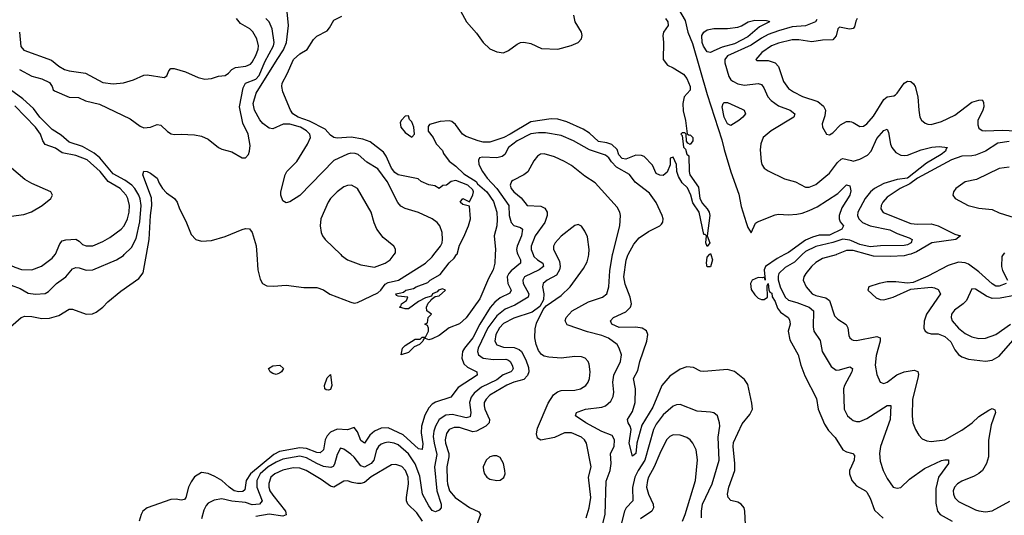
# Model space of a CAD drawing. Header units: inches. Extents: x 1843162 to 1959474, y 907081 to 1016326.
# Tile 456 of 656: x 1885099 to 1890901, y 988465 to 991383. Entities that reach past the tile are written whole.
import ezdxf

# ---------------------------------------------------------------- set-up
doc = ezdxf.new("R2010")
doc.units = ezdxf.units.IN
doc.header["$MEASUREMENT"] = 0
for name, color, linetype in [('B8988', 7, 'Continuous'), ('B8989', 7, 'Continuous'), ('B8998', 7, 'Continuous'), ('B8999', 7, 'Continuous')]:
    doc.layers.add(name, color=color, linetype=linetype)

msp = doc.modelspace()

# ---------------------------------------------------------------- linework, layer by layer
at = {"layer": 'B8988', "color": 5}
for points, elevation in [([(1884998, 990000), (1885013.2, 989970), (1885050, 989936.6), (1885070, 989925.5), (1885110, 989913.4), (1885170, 989910.8), (1885228.4, 989931.6), (1885290, 989978.5), (1885308, 990000)], 480), ([(1885045.5, 989574.5), (1885108, 989630), (1885130, 989637.8), (1885170, 989636.8), (1885230, 989624.3), (1885274, 989626), (1885330, 989641), (1885390, 989679.7), (1885410, 989678.8), (1885490, 989650.2), (1885528.5, 989651.5), (1885550, 989661.1), (1885589.7, 989690), (1885618.3, 989721.7), (1885694.5, 989785.5), (1885800.7, 989859.3), (1885827.2, 989892.8), (1885846.6, 990000)], 440), ([(1885050, 989820.4), (1885101.6, 989801.6), (1885150, 989773.5), (1885192.8, 989767.2), (1885248.9, 989771.1), (1885270, 989782.3), (1885316.5, 989830), (1885370.4, 989869.6), (1885410, 989917.3), (1885430, 989925.2), (1885450, 989923.2), (1885490, 989909.2), (1885530, 989911), (1885670, 989969.1), (1885710, 989994.7), (1885715.5, 990000)], 460), ([(1888035.3, 990000), (1888051, 989970), (1888050.1, 989950), (1887994.3, 989905.7), (1887980.5, 989890), (1887972.2, 989870), (1887975.4, 989830), (1887994.2, 989790), (1887987.7, 989772.3), (1887930, 989746.4), (1887899.3, 989720.7), (1887871.3, 989688.7), (1887809.5, 989590.5), (1887768.4, 989510), (1887719.5, 989450), (1887708.9, 989430), (1887705.2, 989390), (1887717.1, 989357.1), (1887736.8, 989336.8), (1887791.8, 989310), (1887794.4, 989290), (1887682.6, 989217.4), (1887639.7, 989160.3), (1887550, 989131.6), (1887530, 989119.2), (1887510, 989097.3), (1887485.7, 989054.3), (1887466.2, 988990), (1887464.5, 988950), (1887474.5, 988885.5), (1887470, 988853.3), (1887450, 988856.8), (1887358.2, 988938.2), (1887270, 988979.7), (1887230, 988977.9), (1887190, 988961), (1887162.1, 988938), (1887130, 988890.8), (1887110, 988905.6), (1887090, 988957.6), (1887070, 988981.6), (1887030, 988967.8), (1886970, 988972.6), (1886930, 988954.8), (1886910, 988932.7), (1886900.1, 988910), (1886890.1, 988849.9), (1886870, 988832.8), (1886850, 988835.7), (1886790, 988859), (1886750, 988862.7), (1886630, 988840.2), (1886597, 988823), (1886458.8, 988710), (1886434.2, 988670), (1886425.3, 988614.7), (1886413.9, 988606.1), (1886390, 988603.5), (1886362.4, 988610), (1886333.4, 988630), (1886290.5, 988670.5), (1886250, 988693.8), (1886210, 988712.2), (1886170, 988716.8), (1886130, 988691.8), (1886110, 988662.8), (1886093.4, 988630), (1886077.5, 988570), (1886070, 988558.2), (1886050, 988555.2), (1886020.4, 988560.4), (1885990, 988559.2), (1885850.1, 988509.9), (1885825.5, 988490), (1885814.6, 988470), (1885803.2, 988430)], 440), ([(1888124.6, 990000), (1888128.7, 989990), (1888150, 989969.1), (1888182.6, 989950), (1888185.8, 989930), (1888160.1, 989910), (1888073.9, 989870), (1888063.4, 989850), (1888066, 989830), (1888099.3, 989770), (1888095.3, 989750), (1888017.2, 989702.8), (1887960.1, 989679.9), (1887910, 989640.6), (1887858.4, 989570), (1887801.3, 989450), (1887796.6, 989430), (1887802.4, 989410), (1887830.1, 989390.1), (1887890, 989382), (1887963.9, 989383.9), (1887978.9, 989378.9), (1887990, 989370.1), (1888000.7, 989350), (1888007.8, 989330), (1888001.3, 989318.7), (1887992.2, 989310), (1887947.9, 989292.1), (1887910, 989263.3), (1887820.8, 989219.2), (1887776.5, 989183.5), (1887759.5, 989160.5), (1887748.9, 989130), (1887757.8, 989070), (1887754.3, 989045.7), (1887730, 989040.1), (1887650, 989059.2), (1887610, 989055.6), (1887571.3, 989028.7), (1887548.3, 988990), (1887538.5, 988961.5), (1887535.7, 988930), (1887540.7, 988890), (1887557.5, 988822.5), (1887542.8, 988750), (1887556.3, 988610), (1887582.6, 988530), (1887581.8, 988510), (1887570, 988495.1), (1887550, 988486), (1887530, 988493.5), (1887510, 988521.8), (1887473.2, 988590), (1887456, 988696), (1887430, 988768), (1887390, 988826.6), (1887330, 988879.2), (1887306, 988890), (1887270, 988895), (1887250, 988892.4), (1887230, 988883.2), (1887213.9, 988870), (1887201.2, 988850), (1887185.4, 988790), (1887170, 988769.9), (1887130, 988748.6), (1887110, 988756.3), (1887070, 988807), (1887050, 988824.8), (1887010, 988854.6), (1886990, 988860.4), (1886970, 988823.6), (1886954.6, 988765.4), (1886946.5, 988753.5), (1886933.2, 988746.8), (1886890, 988752.1), (1886850, 988769.6), (1886790, 988804.3), (1886750, 988813.2), (1886650, 988796.5), (1886610, 988778.8), (1886562.7, 988750), (1886516.4, 988710), (1886495.8, 988670), (1886497.1, 988630), (1886527.2, 988550), (1886512, 988530), (1886470, 988526.8), (1886430, 988540.1), (1886350, 988549.1), (1886290, 988561.8), (1886245.3, 988554.7), (1886210, 988536.1), (1886198, 988522), (1886185, 988495), (1886170, 988443.5)], 460), ([(1886496.3, 990000), (1886502.4, 989910), (1886515.8, 989855.8), (1886530.2, 989830.2), (1886556.3, 989816.3), (1886593.9, 989813.9), (1886670, 989820.2), (1886773.1, 989806.9), (1886850, 989807), (1886890, 989793.1), (1886927.5, 989767.5), (1887050, 989721.1), (1887070, 989714.6), (1887090, 989718.8), (1887210, 989775.6), (1887226.7, 989790), (1887253.5, 989826.5), (1887270, 989835.3), (1887330.5, 989850), (1887489.8, 989950), (1887530, 989986.7), (1887540.3, 990000)], 440), ([(1886991.8, 990000), (1886995.9, 989995.9), (1887030.2, 989970.2), (1887110, 989940.2), (1887190, 989926.4), (1887253.6, 989950), (1887282, 989970), (1887304.9, 990000)], 460), ([(1887900.6, 990000), (1887898.3, 989950), (1887888.8, 989910), (1887861.2, 989858.8), (1887810, 989739.5), (1887730, 989627.3), (1887690, 989593.2), (1887630, 989569.3), (1887570, 989524), (1887530, 989504), (1887510, 989498), (1887490, 989506), (1887478, 989502), (1887474, 989490), (1887454, 989470), (1887422.8, 989457.2), (1887390, 989424), (1887346, 989410), (1887355.3, 989450), (1887370, 989464.7), (1887430, 989502), (1887458, 989502), (1887470, 989514), (1887490, 989514), (1887508, 989550), (1887507.3, 989567.3), (1887502, 989582), (1887486, 989590), (1887502, 989598), (1887506, 989630), (1887526, 989650), (1887498, 989670), (1887495.3, 989690), (1887506, 989714), (1887522, 989730), (1887523.1, 989736.9), (1887547.3, 989752.7), (1887570, 989758), (1887608, 989790), (1887590, 989799), (1887566, 989790), (1887559.1, 989780.9), (1887532, 989770), (1887524.7, 989755.3), (1887490, 989745.2), (1887450, 989724.5), (1887390, 989680.9), (1887370, 989681.2), (1887338, 989690), (1887344.7, 989695.3), (1887349.5, 989710.5), (1887379, 989730), (1887386, 989750), (1887330, 989755.3), (1887320.2, 989760.2), (1887315.3, 989770), (1887345.4, 989774.6), (1887360.9, 989779.1), (1887375.3, 989790), (1887420.2, 989799.8), (1887435.3, 989810), (1887503.1, 989836.9), (1887517.6, 989850), (1887576.5, 989883.5), (1887630, 989952.4), (1887660.1, 989979.9), (1887673.8, 990000)], 420), ([(1888260.3, 990000), (1888280.1, 989960.1), (1888283.6, 989930), (1888280.4, 989910), (1888261.3, 989878.7), (1888207.1, 989850), (1888184.3, 989830), (1888179, 989810), (1888186.7, 989770), (1888186.5, 989733.5), (1888164.9, 989695.1), (1888118.7, 989661.3), (1888010, 989626.7), (1887950, 989594.2), (1887925.5, 989570), (1887905.5, 989530), (1887898.8, 989490), (1887910, 989468.2), (1887950, 989455.5), (1888012.7, 989452.7), (1888041.8, 989441.8), (1888055, 989430), (1888080.6, 989380.6), (1888096.5, 989336.5), (1888098.3, 989310), (1888091.8, 989288.2), (1888070, 989265.8), (1888010, 989249.9), (1887970, 989230.7), (1887870, 989172.5), (1887846.9, 989150), (1887836.8, 989130), (1887835, 989110), (1887839.9, 989090), (1887868.2, 989030), (1887865.5, 989010), (1887845.3, 988990), (1887790, 988960.1), (1887770, 988957.7), (1887690, 988981.8), (1887658.7, 988981.3), (1887630.5, 988969.5), (1887613.1, 988946.9), (1887605.5, 988910), (1887607.9, 988890), (1887627.7, 988830), (1887628.3, 988810), (1887615.7, 988750), (1887618.2, 988670), (1887619.4, 988650), (1887631.1, 988610), (1887664.7, 988570), (1887750, 988510.5), (1887805.4, 988485.5), (1887814.7, 988470), (1887790, 988404.5)], 480), ([(1888436.5, 988450), (1888455, 988510), (1888463.6, 988570), (1888450.4, 988690), (1888466, 988750), (1888438.3, 988890), (1888427.1, 988910), (1888410, 988925), (1888350, 988949.9), (1888310, 988951), (1888250, 988923), (1888170, 988908.5), (1888150, 988918.9), (1888144.4, 988944.4), (1888150, 988978), (1888213.6, 989126.4), (1888244.8, 989175.2), (1888267.4, 989192.6), (1888290, 989200.9), (1888370, 989201.4), (1888402.9, 989210), (1888434, 989230), (1888449.7, 989250), (1888457.3, 989270), (1888461.1, 989310), (1888454.3, 989354.3), (1888449.5, 989370), (1888431.2, 989391.2), (1888410, 989398.7), (1888370, 989400.9), (1888290, 989389.8), (1888216.2, 989396.2), (1888190, 989403.1), (1888173, 989413), (1888155.8, 989435.8), (1888141.8, 989470), (1888135.2, 989510), (1888136.5, 989563.5), (1888143.8, 989596.2), (1888182.7, 989677.3), (1888201.7, 989698.3), (1888290, 989760.2), (1888343.1, 989810), (1888422.1, 989917.9), (1888442.9, 989957.1), (1888451.3, 989990), (1888452.2, 990000)], 480), ([(1888532.6, 988410), (1888549.4, 988470), (1888553.9, 988666.1), (1888579.2, 988730), (1888584.9, 988770), (1888581.1, 988830), (1888602.4, 988870), (1888604.4, 988910), (1888590, 988934.5), (1888530, 988959), (1888434, 989010), (1888374, 989050), (1888379.7, 989070), (1888390, 989075.2), (1888432.7, 989090), (1888530, 989102.4), (1888550, 989110.2), (1888582.2, 989137.8), (1888595.8, 989164.1), (1888600.2, 989190), (1888594.7, 989250), (1888599.6, 989290), (1888639.5, 989370), (1888644.6, 989410), (1888631.8, 989450), (1888618.8, 989470), (1888568.5, 989508.6), (1888530, 989524), (1888444.9, 989544.9), (1888325.9, 989585.9), (1888312.6, 989610), (1888318.2, 989630), (1888353.8, 989670), (1888450, 989722.1), (1888533, 989750), (1888558.2, 989770), (1888569.8, 989810), (1888575.6, 989904.4), (1888592.5, 990000)], 460), ([(1889375.4, 988410), (1889372.7, 988490), (1889367.8, 988510), (1889350, 988530.7), (1889330, 988542.7), (1889290, 988553.3), (1889273.3, 988570), (1889269, 988589), (1889278, 988630), (1889312.8, 988730), (1889313.8, 988770), (1889303.1, 988870), (1889305.4, 988894.6), (1889355.4, 989004.6), (1889401.7, 989058.3), (1889416, 989090), (1889413.5, 989126.5), (1889390, 989234.5), (1889370, 989264.7), (1889310, 989311.3), (1889270, 989323.5), (1889130, 989311.9), (1889110, 989314.2), (1889070, 989334.8), (1889030, 989339.8), (1888990, 989326), (1888930, 989283.7), (1888882.8, 989230), (1888830, 989101.8), (1888764.4, 988995.6), (1888735, 988890), (1888730.1, 988830), (1888710, 988813.6), (1888689.4, 988890), (1888702.5, 988970), (1888696.8, 988990), (1888684.2, 989010), (1888681, 989030), (1888710, 989076), (1888724.9, 989130), (1888727.9, 989210), (1888715.9, 989270), (1888741.9, 989318.1), (1888753.7, 989370), (1888794.2, 989490), (1888799.6, 989530), (1888791.5, 989551.5), (1888767.5, 989567.5), (1888730, 989573.2), (1888631.5, 989571.5), (1888588.2, 989590), (1888579.7, 989610), (1888598, 989630), (1888670, 989662.8), (1888698.5, 989690), (1888703.1, 989710), (1888696.2, 989750), (1888667.2, 989827.2), (1888659.7, 989870), (1888673, 989967), (1888682.9, 989997.1), (1888684.5, 990000)], 440), ([(1889171.9, 990000), (1889181.3, 989970), (1889170, 989929), (1889150, 989929.2), (1889146.9, 989950), (1889150, 989984.7), (1889164.4, 990000)], 420), ([(1889604.8, 990000), (1889562.2, 989977.8), (1889493.1, 989930), (1889484.9, 989910), (1889491.1, 989848.9), (1889488, 989868), (1889476, 989864), (1889450, 989866.3), (1889415.8, 989850), (1889404.7, 989830), (1889410, 989794.8), (1889430, 989763.7), (1889450, 989744.4), (1889470, 989735.3), (1889484.8, 989735.2), (1889506, 989750), (1889502.7, 989817.3), (1889510, 989830.8), (1889513.8, 989793.8), (1889519.6, 989779.6), (1889530, 989774), (1889532.6, 989752.6), (1889550, 989724), (1889564, 989684), (1889581.2, 989661.2), (1889626.7, 989630), (1889635.8, 989615.8), (1889638, 989590), (1889627.6, 989550), (1889637.5, 989497.5), (1889686.4, 989410), (1889701.2, 989350), (1889725.8, 989285.8), (1889793.3, 989153.3), (1889803.5, 989090), (1889841.1, 989001.1), (1889864.9, 988964.9), (1889904.2, 988924.2), (1889949.2, 988850), (1889970, 988838.2), (1890000, 988830.9)], 440), ([(1889710.3, 990000), (1889663.5, 989956.5), (1889610, 989924), (1889572.7, 989890), (1889567.5, 989872.5), (1889568.4, 989851.6), (1889580.2, 989810), (1889608.9, 989748.9), (1889630, 989732.4), (1889678.5, 989718.5), (1889750.2, 989690), (1889775.4, 989670), (1889774.4, 989574.4), (1889778.6, 989550), (1889815, 989495), (1889828.4, 989430), (1889881.2, 989341.2), (1889910, 989319.2), (1889930, 989320.9), (1889990, 989338.9), (1890000, 989333.7)], 460), ([(1889911.3, 990000), (1889910, 989999.5), (1889830, 989976.6), (1889790, 989954), (1889763.7, 989930), (1889730.9, 989890), (1889718.6, 989870), (1889715, 989850), (1889734, 989810), (1889768.8, 989770), (1889790, 989759.2), (1889850, 989746.5), (1889870.5, 989730.5), (1889900.5, 989640.5), (1889919.2, 989619.2), (1889968.9, 989588.9), (1889978.6, 989570), (1889984.2, 989524.1), (1889990.1, 989510.1), (1890000, 989501.7)], 480), ([(1890000, 989306), (1889958.9, 989230), (1889953.7, 989210), (1889958, 989090), (1889976.5, 989050), (1890000, 989031.6)], 460), ([(1889116.7, 988450), (1889116, 988490), (1889123.1, 988530), (1889179.7, 988650), (1889219.9, 988790), (1889214.9, 988925.1), (1889223.7, 988990), (1889222.2, 989010), (1889210.6, 989050.6), (1889190, 989068), (1889170, 989073.5), (1889090, 989078.9), (1888990, 989118), (1888970, 989116), (1888950, 989107.6), (1888890, 989057.7), (1888850, 989002), (1888833, 988970), (1888782.6, 988790), (1888742.9, 988730), (1888723.2, 988690), (1888709.3, 988629.3), (1888711.5, 988550), (1888673.1, 988510), (1888662.9, 988490), (1888636.3, 988390)], 460), ([(1889003.7, 988430), (1889020.4, 988470), (1889081.9, 988670), (1889092.2, 988792.2), (1889085.3, 988850), (1889066, 988890), (1889050, 988909.8), (1889030, 988923.5), (1888990, 988936.5), (1888950, 988938.9), (1888930, 988929.8), (1888910.7, 988909.3), (1888870, 988828.6), (1888838.4, 988750), (1888804.9, 988690), (1888797.4, 988670), (1888793.1, 988630), (1888803.8, 988590), (1888832.5, 988530), (1888834.1, 988510), (1888824.6, 988490), (1888756.3, 988443.7)], 480), ([(1887471.7, 988430), (1887439.8, 988479.8), (1887385.8, 988530), (1887378, 988550), (1887377.8, 988570), (1887391.1, 988650), (1887388.1, 988690), (1887372.5, 988730), (1887350, 988752.3), (1887315.8, 988764.2), (1887290, 988762.7), (1887170, 988692.5), (1887130, 988658.3), (1887110, 988652.2), (1887090, 988652.8), (1887057.9, 988657.9), (1887030, 988668.2), (1887010, 988667), (1886950, 988631.3), (1886930, 988636.1), (1886876, 988676), (1886786.6, 988730), (1886750, 988742.8), (1886710, 988743.8), (1886650, 988731), (1886603, 988710), (1886579.8, 988690), (1886566.7, 988653.3), (1886567.5, 988630), (1886573.8, 988610), (1886590, 988583.4), (1886665.9, 988490), (1886670, 988467.3), (1886650, 988460.8), (1886570, 988471.7), (1886490, 988457.8)], 480), ([(1890000, 988754.2), (1889989.1, 988730), (1889988, 988710), (1890000, 988676.4)], 440)]:
    msp.add_lwpolyline(points, dxfattribs=dict(at, elevation=elevation))
for points, elevation in [([(1886610, 989294), (1886590, 989300.7), (1886576, 989310), (1886566, 989330), (1886590, 989345.5), (1886631.3, 989350), (1886654, 989330), (1886642, 989310), (1886630, 989301.6)], 420), ([(1886918, 989202), (1886904.7, 989204.7), (1886898, 989210), (1886895.3, 989230), (1886910, 989274), (1886930, 989294), (1886938.8, 989230), (1886930, 989206)], 420), ([(1887910, 988815.8), (1887890, 988815.5), (1887870, 988808.6), (1887848.1, 988790), (1887830.2, 988750), (1887832, 988730), (1887838.4, 988710), (1887851.6, 988690), (1887870, 988677.5), (1887910, 988669.4), (1887930, 988672.6), (1887951.4, 988688.6), (1887958.9, 988710), (1887958.7, 988730), (1887949.8, 988770), (1887930, 988805.4)], 520)]:
    msp.add_lwpolyline(points, close=True, dxfattribs=dict(at, elevation=elevation))
at = {"layer": 'B8989', "color": 5}
for points, elevation in [([(1887540.3, 990000), (1887578.9, 990050), (1887588, 990070), (1887590.6, 990090), (1887588.3, 990130), (1887573.8, 990170), (1887558.2, 990190), (1887530, 990210.7), (1887450, 990248.1), (1887370, 990271.6), (1887345.2, 990285.2), (1887327.3, 990307.3), (1887264.4, 990430), (1887210, 990504.7), (1887144.6, 990544.6), (1887092.8, 990590), (1887076.1, 990596.1), (1887050, 990597.1), (1887030, 990592.2), (1886950, 990554.8), (1886750, 990347.6), (1886690, 990311.3), (1886670, 990305.1), (1886650, 990317), (1886637.3, 990350), (1886638.7, 990370), (1886663, 990470), (1886672.9, 990490), (1886731.3, 990548.7), (1886795.5, 990650), (1886811.9, 990690), (1886807.9, 990710), (1886789.9, 990730), (1886753.1, 990750), (1886690, 990768.6), (1886652, 990768), (1886590, 990740.2), (1886570, 990744.9), (1886531.8, 990771.8), (1886514.7, 990794.7), (1886483.2, 990850), (1886475.2, 990890), (1886491.8, 990950), (1886615.4, 991150), (1886654.4, 991205.6), (1886671.3, 991250), (1886683.8, 991350), (1886674.2, 991450)], 440), ([(1888975.5, 991455.5), (1889019.5, 991379.5), (1889036.3, 991310), (1889062.7, 991242.7), (1889150, 990942.7), (1889236.9, 990676.9), (1889250, 990618.4), (1889290, 990488.4), (1889336.5, 990356.5), (1889350, 990284), (1889379, 990190), (1889390, 990160.5), (1889410, 990128.4), (1889435.3, 990184.7), (1889447.3, 990192.7), (1889550, 990233.8), (1889570, 990237.5), (1889630, 990233.6), (1889677.8, 990237.8), (1889710, 990244), (1889750, 990259.4), (1889797.9, 990282.1), (1889920.4, 990359.6), (1889970, 990411), (1889990, 990404.7), (1889995.6, 990375.6), (1889990.2, 990350), (1889943.4, 990276.6), (1889926.7, 990230), (1889927.2, 990210), (1889933.4, 990193.4), (1889954, 990170), (1889942.6, 990150), (1889870, 990114), (1889810, 990113.9), (1889770, 990103.3), (1889730, 990086), (1889630, 990013.1), (1889604.8, 990000)], 440), ([(1885098, 991090), (1885170, 991050.6), (1885230, 991035.8), (1885274.3, 991014.3), (1885291, 990991), (1885296.5, 990970), (1885303.9, 990963.9), (1885390, 990928.2), (1885445.9, 990925.9), (1885486.3, 990906.3), (1885570, 990886.6), (1885750, 990799.7), (1885810, 990756.5), (1885830, 990747.2), (1885869.8, 990750.2), (1885910, 990766.4), (1885930, 990762), (1885970, 990724.9), (1885992.2, 990712.2), (1886010, 990708.2), (1886050, 990710.3), (1886130, 990705.3), (1886170, 990697.6), (1886210, 990680.4), (1886270, 990630.6), (1886290, 990620.7), (1886350, 990606), (1886410, 990570.5), (1886430, 990570.7), (1886446.6, 990590), (1886454, 990610), (1886456.6, 990643.4), (1886445.3, 990710), (1886414.1, 990774.1), (1886393.5, 990870), (1886416.9, 990983.1), (1886429.9, 991010.1), (1886490, 991033.3), (1886510, 991055.7), (1886544, 991136), (1886595.2, 991230), (1886598.5, 991250), (1886586.3, 991330), (1886569.9, 991370), (1886549.6, 991389.6)], 460), ([(1885098.4, 991310), (1885105.7, 991225.7), (1885123.8, 991203.8), (1885286.1, 991146.1), (1885330, 991109.2), (1885362.4, 991090), (1885390, 991081.7), (1885487.7, 991067.7), (1885590, 991014.3), (1885650, 991006.7), (1885710, 991011), (1885769.6, 991030), (1885830, 991057.4), (1885850, 991059.5), (1885950, 991042.6), (1885966.9, 991053.1), (1885977.5, 991082.5), (1885990, 991096.5), (1886010, 991096.5), (1886076.9, 991076.9), (1886150, 991043.7), (1886190, 991034), (1886230, 991037.6), (1886270, 991051.8), (1886310, 991054.6), (1886330, 991068.8), (1886349.4, 991090.6), (1886370, 991102.6), (1886430.9, 991109.1), (1886458.4, 991121.6), (1886470, 991133.2), (1886490, 991173.6), (1886504.1, 991210), (1886506.6, 991230), (1886497.5, 991270), (1886472.3, 991312.3), (1886455.1, 991330), (1886400.3, 991360.3), (1886377.5, 991390)], 480), ([(1887673.8, 990000), (1887676.3, 990003.7), (1887690, 990056.4), (1887716, 990104), (1887743.7, 990170), (1887755.3, 990210), (1887750, 990286), (1887710, 990295.3), (1887695.3, 990310), (1887710, 990331), (1887750, 990312), (1887770, 990351.3), (1887774, 990370), (1887770, 990381.2), (1887739.3, 990410), (1887670, 990436.2), (1887642, 990430), (1887614, 990410), (1887592, 990408), (1887570, 990389.3), (1887546, 990406), (1887510, 990412), (1887464, 990430), (1887446.3, 990446.3), (1887328.5, 990470), (1887310, 990482.9), (1887290.9, 990510), (1887259.5, 990579.5), (1887243.7, 990603.7), (1887164.1, 990664.1), (1887120.9, 990680.9), (1887051.5, 990691.5), (1886970, 990685.6), (1886950, 990689.5), (1886930, 990702.7), (1886899.4, 990739.4), (1886806.6, 990786.6), (1886740.5, 990810), (1886707.8, 990830), (1886694, 990850), (1886650, 990959), (1886643, 990990), (1886646.3, 991010), (1886675.9, 991064.1), (1886713, 991150), (1886750, 991183.1), (1886792.5, 991207.5), (1886830, 991267.3), (1886850, 991287.3), (1886910, 991318.8), (1886924.8, 991335.2), (1886950, 991381), (1886996.6, 991403.4)], 420), ([(1888903.7, 991390), (1888918, 991370), (1888920.4, 991350), (1888893.4, 991310), (1888887.7, 991290), (1888892.7, 991250), (1888890.7, 991150), (1888915.9, 991115.9), (1888950, 991100.7), (1889010, 991062), (1889030, 991036.3), (1889050, 990991), (1889050, 990969), (1889014, 990930), (1889007.3, 990890), (1889007.5, 990847.5), (1889022.8, 990790), (1889031.6, 990711.6), (1889043.6, 990703.6), (1889050, 990704.7), (1889064.7, 990690), (1889064.7, 990670), (1889050, 990648), (1889036.4, 990656.4), (1889028.7, 990668.7), (1889026, 990710), (1889018, 990718), (1889002, 990718), (1888994, 990710), (1889002, 990702), (1889010, 990632), (1889022, 990622), (1889030, 990592), (1889042, 990582), (1889043.1, 990490), (1889048.7, 990470), (1889098.3, 990398.3), (1889106, 990330), (1889121.6, 990301.6), (1889150.2, 990270.2), (1889160.8, 990250), (1889165.5, 990230), (1889150.8, 990110.8), (1889164.7, 990070), (1889150, 990048.7), (1889141.2, 990070), (1889146, 990110), (1889138, 990118), (1889130, 990118), (1889103.5, 990250), (1889065.2, 990305.2), (1889053.3, 990350), (1889034.3, 990394.3), (1889002.8, 990422.8), (1888980.7, 990460.7), (1888971.5, 990490), (1888969, 990530), (1888950, 990573.2), (1888932, 990568), (1888930.9, 990529.1), (1888914.8, 990485.2), (1888890, 990466), (1888870, 990468), (1888850, 990478), (1888827.3, 990527.3), (1888778.3, 990578.3), (1888763.9, 990583.9), (1888730, 990585.1), (1888670, 990562.6), (1888650, 990566.3), (1888630, 990587.4), (1888618.9, 990618.9), (1888587.7, 990647.7), (1888558.8, 990658.8), (1888510, 990666.8), (1888455.8, 990715.8), (1888419.2, 990739.2), (1888322.4, 990782.4), (1888270, 990797.6), (1888230, 990799), (1888110, 990781.2), (1887990, 990709.2), (1887951.2, 990690), (1887870, 990661.9), (1887830, 990663), (1887799.7, 990670), (1887730, 990696.3), (1887709.1, 990710), (1887666.9, 990766.9), (1887644.5, 990784.5), (1887630, 990788), (1887576.9, 990783.1), (1887514.2, 990765.8), (1887505.7, 990754.3), (1887506.4, 990726.4), (1887535, 990690), (1887552.3, 990652.3), (1887590, 990613), (1887596.4, 990596.4), (1887630.3, 990550.3), (1887670, 990521.7), (1887716.1, 990476.1), (1887788.9, 990430), (1887796.9, 990416.9), (1887851.6, 990370), (1887890, 990313.8), (1887910, 990250.8), (1887912.8, 990207.2), (1887910.8, 990169.2), (1887894.9, 990110), (1887902, 990030), (1887900.6, 990000)], 420), ([(1887696.3, 991436.3), (1887731.8, 991370), (1887790, 991304.9), (1887830.2, 991250), (1887870, 991212.4), (1887910, 991194.7), (1887950, 991188.9), (1887978.6, 991201.4), (1888030, 991239.5), (1888050, 991248.4), (1888070, 991250.5), (1888110, 991243.1), (1888173.7, 991213.7), (1888270, 991209.2), (1888349.1, 991230.9), (1888389.6, 991250), (1888409.7, 991270), (1888413.5, 991290), (1888409.7, 991310), (1888372.6, 991370), (1888363.5, 991410)], 420), ([(1889795.6, 991384.4), (1889787.3, 991370), (1889730, 991347.4), (1889650, 991340.9), (1889570, 991318.5), (1889510, 991295.8), (1889470, 991274.6), (1889410, 991233.7), (1889270.2, 991170), (1889254.5, 991150), (1889253.5, 991130), (1889278, 991050), (1889290, 991030.2), (1889301.3, 991021.3), (1889330, 991006.8), (1889370, 990997.5), (1889450, 991007.5), (1889470, 991001.1), (1889483.1, 990983.1), (1889507, 990930), (1889527.2, 990907.2), (1889570, 990876.6), (1889638.9, 990850), (1889665.5, 990830), (1889661.2, 990810), (1889527.6, 990730), (1889479, 990690), (1889466.5, 990653.5), (1889462.9, 990617.1), (1889468.4, 990548.4), (1889472.9, 990530), (1889486, 990510), (1889510, 990492.7), (1889606.2, 990446.2), (1889670, 990429.1), (1889730, 990396.9), (1889750, 990397.3), (1889790, 990413.6), (1889850, 990461.8), (1889870, 990479.7), (1889917.3, 990542.7), (1889938.5, 990561.5), (1889950, 990567.1), (1890000, 990553.6)], 460), ([(1890000, 991329.8), (1889988.4, 991328.4), (1889930, 991340.4), (1889919, 991330), (1889910, 991288.2), (1889890, 991264.9), (1889830, 991263.9), (1889766.5, 991253.5), (1889690, 991264.3), (1889650, 991265.2), (1889570, 991245.6), (1889529.3, 991230), (1889471.3, 991190), (1889436.3, 991150), (1889442.6, 991142.6), (1889510, 991142.6), (1889550, 991130.1), (1889570, 991108.9), (1889599, 991019), (1889630, 990979), (1889658.3, 990958.3), (1889711.3, 990931.3), (1889801.9, 990901.9), (1889835, 990875), (1889847, 990850), (1889842.6, 990817.4), (1889827.7, 990770), (1889828.5, 990750), (1889852, 990710), (1889870, 990706.4), (1889890, 990717), (1889936.1, 990763.9), (1889970, 990783.9), (1889990, 990784.5), (1890000, 990781.3)], 480), ([(1885715.5, 990000), (1885758.5, 990041.5), (1885785, 990095), (1885806.4, 990193.6), (1885815.7, 990290), (1885810, 990328.6), (1885800.8, 990350), (1885777.5, 990390), (1885759.5, 990410), (1885719.3, 990439.3), (1885650, 990476.6), (1885571.1, 990571.1), (1885537.3, 990597.3), (1885470, 990637.2), (1885390, 990663.2), (1885344.5, 990704.5), (1885290, 990736.5), (1885217.6, 990810), (1885180.3, 990860.3), (1885117.3, 990917.3), (1885044.7, 990970)], 460), ([(1885308, 990000), (1885310, 990002.4), (1885336.4, 990063.6), (1885350, 990081.6), (1885372.1, 990087.9), (1885430, 990091.2), (1885450, 990080.2), (1885470, 990060.2), (1885490, 990051.5), (1885530, 990052.5), (1885590, 990077), (1885630, 990100.5), (1885697.3, 990150), (1885715.2, 990170), (1885734.8, 990210), (1885745, 990250), (1885746.5, 990290), (1885737.3, 990330), (1885726.9, 990350), (1885691.4, 990390), (1885620.9, 990430), (1885572.5, 990490), (1885497.7, 990557.7), (1885430, 990584.1), (1885350, 990599.9), (1885310, 990627.1), (1885250, 990647.8), (1885235.8, 990670), (1885221.9, 990710), (1885192.5, 990750), (1885070, 990876.7)], 480), ([(1888684.5, 990000), (1888718.7, 990061.3), (1888750, 990099.5), (1888804.1, 990135.9), (1888871.8, 990170), (1888880.4, 990179.6), (1888889, 990191), (1888890.6, 990210), (1888885.7, 990230), (1888850, 990306.9), (1888810, 990362.2), (1888725.9, 990425.9), (1888691.3, 990471.3), (1888615.6, 990515.6), (1888585.8, 990545.8), (1888570, 990569.2), (1888550, 990585.4), (1888456.3, 990616.3), (1888361.7, 990670), (1888290, 990701.6), (1888196.7, 990716.7), (1888156.5, 990716.5), (1888110, 990711), (1888030.1, 990670), (1887980.1, 990630), (1887958.2, 990590), (1887942.9, 990577.1), (1887910, 990571), (1887825.7, 990574.3), (1887809.2, 990570.8), (1887803, 990557), (1887805.2, 990530), (1887825.7, 990490), (1887854.3, 990450), (1887910.1, 990390), (1887981.6, 990290), (1887983.9, 990230), (1887994.7, 990190), (1888010, 990172.1), (1888050, 990159.8), (1888061.1, 990150), (1888055, 990110), (1888030.5, 990050), (1888026.7, 990030), (1888030.1, 990010), (1888035.3, 990000)], 440), ([(1888592.5, 990000), (1888593.7, 990006.3), (1888635.8, 990170), (1888639.1, 990230), (1888635.1, 990250), (1888618.9, 990278.9), (1888490, 990423.9), (1888430, 990462.4), (1888350, 990525.5), (1888310, 990549), (1888250, 990576.8), (1888190, 990593.8), (1888168.4, 990591.6), (1888150, 990580.5), (1888127.9, 990552.1), (1888093.3, 990486.8), (1888070.1, 990469.9), (1888003.9, 990436.1), (1887996.5, 990430), (1887988.6, 990410), (1887995.5, 990390), (1888010.2, 990370), (1888054.5, 990334.5), (1888088.8, 990288.8), (1888170, 990285), (1888193.2, 990273.2), (1888206.9, 990250), (1888207.3, 990230), (1888193, 990190), (1888136.1, 990110), (1888113, 990050), (1888112.5, 990030), (1888124.6, 990000)], 460), ([(1885050, 990225.9), (1885124.4, 990235.6), (1885168, 990252), (1885231.5, 990290), (1885282.9, 990330), (1885292.3, 990350), (1885282.7, 990370), (1885170, 990418.2), (1885130, 990442), (1885050.9, 990510)], 520), ([(1885846.6, 990000), (1885862.9, 990090), (1885870.5, 990230), (1885878.3, 990290), (1885875.4, 990335.4), (1885824.5, 990470), (1885830, 990491.3), (1885849.4, 990490.6), (1885870, 990480.4), (1885910, 990450.2), (1885921.3, 990421.3), (1885941.1, 990390), (1885964.8, 990364.8), (1886010.8, 990330), (1886026.8, 990310), (1886040.7, 990270), (1886078, 990198), (1886110, 990118.8), (1886137.3, 990090), (1886170, 990080.3), (1886230, 990084), (1886310, 990107.6), (1886410, 990148.8), (1886430, 990154.6), (1886453, 990153), (1886468.4, 990130), (1886492.7, 990052.7), (1886496.3, 990000)], 440), ([(1887304.9, 990000), (1887312.6, 990010), (1887313.3, 990033.3), (1887304.5, 990050), (1887241.4, 990101.4), (1887204, 990150), (1887188, 990188), (1887170.8, 990250.8), (1887090, 990389.4), (1887054, 990410), (1887030, 990408), (1887010, 990399.7), (1886970.4, 990370), (1886930.2, 990329.8), (1886916.5, 990310), (1886873.1, 990210), (1886870.3, 990170), (1886875.8, 990130), (1886883.8, 990110), (1886899.3, 990090), (1886991.8, 990000)], 460), ([(1888452.2, 990000), (1888454.6, 990030), (1888444.2, 990104.2), (1888430, 990139.3), (1888410, 990167), (1888390, 990177.6), (1888370, 990171.6), (1888290, 990109.8), (1888254, 990070), (1888244.2, 990050), (1888245.4, 990030), (1888260.3, 990000)], 480), ([(1890000, 990081), (1889990, 990085.2), (1889950, 990091.2), (1889890, 990070.8), (1889790, 990048.8), (1889730, 990018.4), (1889710.3, 990000)], 460), ([(1889164.4, 990000), (1889170, 990006), (1889171.9, 990000)], 420), ([(1890000, 990024), (1889970, 990024.3), (1889911.3, 990000)], 480)]:
    msp.add_lwpolyline(points, dxfattribs=dict(at, elevation=elevation))
for points, elevation in [([(1889170, 991191.2), (1889150, 991193.5), (1889127.3, 991227.3), (1889120.5, 991250), (1889119, 991290), (1889129.9, 991310.1), (1889150, 991323.8), (1889190, 991332.4), (1889270, 991332.6), (1889330, 991339.4), (1889353, 991347), (1889392.1, 991370), (1889430, 991381.7), (1889499.6, 991379.6), (1889515.2, 991375.2), (1889518, 991370), (1889458.6, 991341.4), (1889390, 991281.7), (1889310, 991241.4), (1889237.8, 991222.2), (1889190, 991200.3)], 440), ([(1889290, 990759.8), (1889270, 990770.9), (1889249.4, 990809.4), (1889238.7, 990870), (1889244.2, 990890), (1889250, 990895.5), (1889270, 990895.9), (1889357, 990857), (1889368.2, 990850), (1889375.8, 990830), (1889360.3, 990810), (1889336, 990790)], 440), ([(1887390, 990818), (1887370, 990815.3), (1887348, 990792), (1887342, 990778), (1887344.9, 990750), (1887370, 990719.3), (1887410, 990691), (1887425.2, 990710), (1887422, 990750), (1887410, 990781.2), (1887396, 990796)], 420)]:
    msp.add_lwpolyline(points, close=True, dxfattribs=dict(at, elevation=elevation))
at = {"layer": 'B8998', "color": 5}
for points, elevation in [([(1890338.9, 990000), (1890310, 989993.2), (1890230, 989988.8), (1890130, 989990.2), (1890095.2, 990000)], 480), ([(1890894, 990000), (1890886.1, 989990), (1890883.8, 989930), (1890890, 989907.2), (1890919.5, 989850)], 520), ([(1890911.1, 989830), (1890870, 989814.2), (1890850, 989815.4), (1890830, 989829), (1890750, 989899.7), (1890690, 989943.9), (1890670, 989951.8), (1890630, 989954.8), (1890570, 989936.9), (1890450, 989872.8), (1890364, 989836), (1890330, 989832.2), (1890260.7, 989840.7), (1890210, 989839.3), (1890163, 989830), (1890102, 989810), (1890096.4, 989790), (1890146, 989746), (1890170, 989736.1), (1890190, 989734.8), (1890246.6, 989750), (1890350, 989796.5), (1890470, 989807.9), (1890490, 989804.6), (1890510, 989794.7), (1890524.5, 989770), (1890442.5, 989650), (1890427.8, 989607.8), (1890426.4, 989566.4), (1890434.7, 989550), (1890450, 989539.4), (1890470, 989534.4), (1890510, 989534.2), (1890550, 989517.5), (1890586.5, 989486.5), (1890610, 989439.2), (1890630, 989412.6), (1890650, 989398.7), (1890690, 989384.8), (1890790, 989372.7), (1890830, 989378.4), (1890870, 989401.6), (1890964.9, 989510)], 520), ([(1890960.4, 989759.6), (1890876.9, 989743.1), (1890830, 989742.5), (1890795.5, 989755.5), (1890730, 989797.4), (1890710, 989799.3), (1890678, 989730), (1890658.2, 989710), (1890606.4, 989673.6), (1890590.2, 989650), (1890587.3, 989630), (1890593.8, 989610), (1890630, 989567.8), (1890670, 989536.6), (1890710, 989515.9), (1890750, 989505.6), (1890790, 989507.5), (1890850, 989529.4), (1890938, 989590)], 540), ([(1890000, 989501.7), (1890000.9, 989500.9), (1890010, 989495.9), (1890030, 989495), (1890150, 989518.5), (1890170, 989510.4), (1890169.2, 989490), (1890145.4, 989405.5), (1890139.3, 989350), (1890150, 989294), (1890170, 989248.5), (1890190, 989242), (1890210, 989248.6), (1890267.5, 989292.5), (1890309.9, 989310.1), (1890370, 989319.4), (1890392, 989312), (1890395.2, 989295.2), (1890391.8, 989271.8), (1890358.9, 989150), (1890356.9, 989050), (1890362.4, 989010), (1890378, 988970), (1890396.3, 988936.3), (1890416.4, 988916.4), (1890443.2, 988903.2), (1890470, 988899.1), (1890550, 988910.2), (1890650, 988966.7), (1890710.3, 989009.7), (1890750, 989046.3), (1890810, 989083.9), (1890830, 989093.8), (1890845.5, 989085.5), (1890848.9, 989070), (1890823, 988997), (1890806.8, 988906.8), (1890807.2, 988810), (1890796.6, 988770), (1890771.9, 988730), (1890750, 988711.4), (1890723.6, 988696.4), (1890650, 988667.2), (1890624.9, 988650), (1890606.5, 988630), (1890598.9, 988610), (1890601, 988590), (1890610, 988569), (1890630, 988547.1), (1890730, 988496.8), (1890750, 988491), (1890790, 988486.3), (1890830, 988491), (1890932.2, 988547.8)], 480), ([(1890000, 989333.7), (1890007, 989330), (1890002.2, 989310), (1890000, 989306)], 460), ([(1890000, 989031.6), (1890010, 989023.8), (1890030, 989017.3), (1890050, 989017.5), (1890090, 989034.4), (1890210, 989110.9), (1890232.6, 989112.6), (1890227.7, 989030), (1890170.2, 988870), (1890165.3, 988830), (1890170, 988784), (1890186.2, 988730), (1890210, 988681.6), (1890245.3, 988630), (1890270, 988624.2), (1890290, 988629.5), (1890342.2, 988677.8), (1890430, 988740.8), (1890530, 988787.2), (1890550, 988792.4), (1890571.1, 988791.1), (1890572.5, 988770), (1890513.8, 988690), (1890497.9, 988622.1), (1890496.3, 988536.3), (1890507.6, 988490), (1890523.6, 988470), (1890593.5, 988430)], 460), ([(1890000, 988830.9), (1890008.8, 988828.8), (1890017.6, 988817.6), (1890016.2, 988790), (1890000, 988754.2)], 440), ([(1890000, 988676.4), (1890002.3, 988670), (1890030, 988639.5), (1890082, 988610), (1890090, 988600.7), (1890110, 988566), (1890135.8, 988495.8), (1890187.5, 988447.5)], 440)]:
    msp.add_lwpolyline(points, dxfattribs=dict(at, elevation=elevation))
at = {"layer": 'B8999', "color": 5}
for points, elevation in [([(1890034.5, 991390), (1890025, 991375), (1890017.6, 991342.4), (1890010, 991331.1), (1890000, 991329.8)], 480), ([(1890000, 990781.3), (1890010, 990778.2), (1890050, 990755.2), (1890070, 990757.3), (1890090, 990771.3), (1890130, 990816.1), (1890190, 990913.6), (1890210, 990929.3), (1890250, 990935.9), (1890258.6, 990941.4), (1890270, 990951.4), (1890309.8, 991010), (1890330, 991020.7), (1890350, 991019.6), (1890365.9, 991005.9), (1890375.8, 990990), (1890391.6, 990930), (1890396.1, 990850), (1890403.2, 990810), (1890412, 990792), (1890434, 990774), (1890450, 990767.7), (1890470, 990766.9), (1890530, 990783.8), (1890610, 990820.8), (1890710, 990898.7), (1890750, 990910.1), (1890770, 990911.2), (1890778.7, 990898.7), (1890779.1, 990870), (1890774.3, 990850), (1890743.9, 990790), (1890744.2, 990764.2), (1890750, 990745.4), (1890770, 990730.9), (1890788.7, 990728.7), (1890890, 990734), (1890968.3, 990728.3)], 480), ([(1890000, 990553.6), (1890010.7, 990550.7), (1890050, 990561.4), (1890093.8, 990586.2), (1890115.2, 990610), (1890150, 990683.2), (1890190, 990730.2), (1890210, 990739.3), (1890218.7, 990718.7), (1890229.3, 990650), (1890237.6, 990630), (1890262.1, 990602.1), (1890290, 990586.2), (1890310, 990583), (1890330, 990586.8), (1890410, 990617.6), (1890472.8, 990632.8), (1890517.5, 990637.5), (1890566.8, 990630), (1890557.3, 990622.7), (1890554.7, 990610), (1890529.2, 990590), (1890441.9, 990538.1), (1890330, 990451), (1890270, 990441.8), (1890190, 990418.6), (1890134.8, 990390), (1890111.6, 990370), (1890080.1, 990330), (1890037.1, 990250), (1890034.8, 990230), (1890043.5, 990210), (1890065.4, 990190), (1890110.1, 990170.1), (1890225.6, 990145.6), (1890270, 990123.9), (1890339.4, 990099.4), (1890357.3, 990090), (1890352.6, 990070), (1890330, 990058.6), (1890310, 990054.7), (1890171.3, 990051.3), (1890110, 990045.3), (1890050, 990060.3), (1890000, 990081)], 460), ([(1890930, 990665.8), (1890862.6, 990657.4), (1890790.6, 990609.3), (1890730, 990586.3), (1890710, 990581.1), (1890650, 990579.2), (1890590, 990557.9), (1890390, 990449.9), (1890343.4, 990416.6), (1890286.2, 990390), (1890210, 990338), (1890185.2, 990310), (1890175.6, 990290), (1890172.4, 990270), (1890187.4, 990247.4), (1890350, 990184.4), (1890390, 990178.8), (1890470, 990180.8), (1890510.6, 990170.6), (1890610, 990120.1), (1890642, 990110), (1890615.8, 990090), (1890472.7, 990070), (1890382.7, 990017.3), (1890350, 990002.6), (1890338.9, 990000)], 480), ([(1890930, 990515.4), (1890870, 990506.6), (1890736.9, 990443.1), (1890670, 990428), (1890615.3, 990390), (1890601.1, 990370), (1890597, 990350), (1890612, 990330), (1890688.5, 990288.5), (1890750, 990274.1), (1890830, 990266), (1890870, 990245.8), (1891141.2, 990161.2)], 520), ([(1890095.2, 990000), (1890010, 990023.9), (1890000, 990024)], 480), ([(1890901.8, 990010), (1890894, 990000)], 520)]:
    msp.add_lwpolyline(points, dxfattribs=dict(at, elevation=elevation))

doc.saveas('drawing.dxf')
